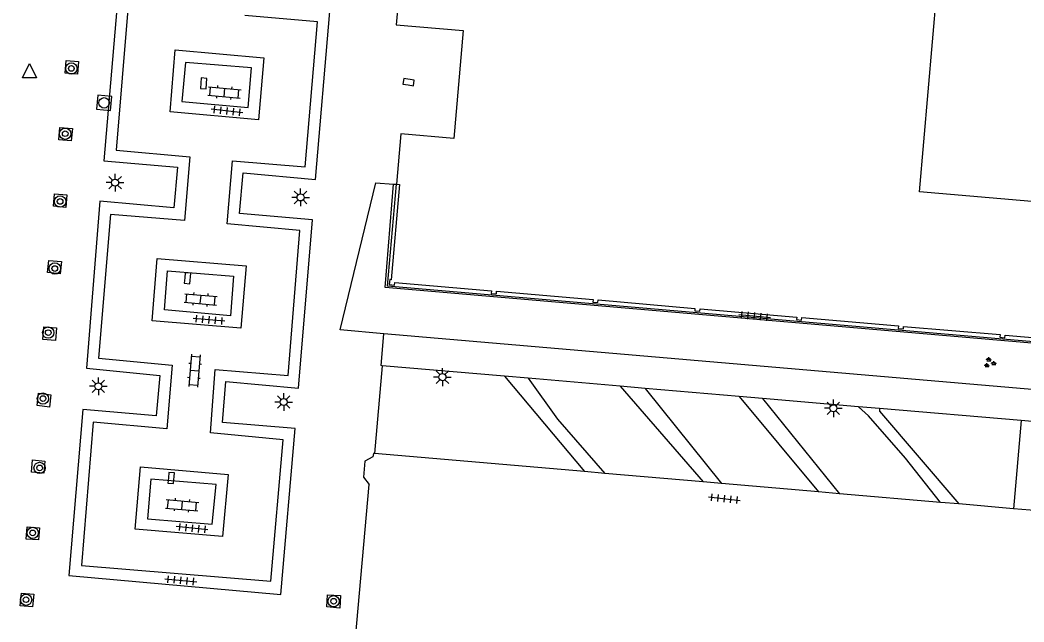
# Model space of a CAD drawing. Extents: x 131000 to 133014, y 396499 to 399001.
# Drawn here: x 132263.2 to 132334, y 397452 to 397494.5 of the extents above; entities that cross this region are included whole.
import ezdxf

# ---------------------------------------------------------------- set-up
doc = ezdxf.new("R2010")
doc.units = 0
for name, color, linetype in [('gg-afsc-hekwerk', 7, 'Continuous'), ('gg-bbg-gedigitaliseerde bebouwing', 7, 'Continuous'), ('gg-bbg-hoofdgebouw', 7, 'Continuous'), ('gg-bbg-onder overbouw', 7, 'Continuous'), ('gg-bbg-pand overbouw', 7, 'Continuous'), ('gg-knt-verharding', 7, 'Continuous'), ('gt-grn-groengrens', 7, 'Continuous'), ('gt-symb-boom', 7, 'Continuous'), ('gt-symb-groenvak', 7, 'Continuous'), ('gt-symb-klinker verharding', 7, 'Continuous'), ('gt-symb-kolk', 7, 'Continuous'), ('gt-symb-lichtmast', 7, 'Continuous'), ('gt-symb-rioolschacht', 7, 'Continuous'), ('gt-symb-tegel verharding', 7, 'Continuous'), ('gt-symb-waterafsluiter', 7, 'Continuous')]:
    doc.layers.add(name, color=color, linetype=linetype)

# ---------------------------------------------------------------- blocks, each defined once
blk = doc.blocks.new('gt0-GRVAK')
at = {"layer": 'gt-symb-groenvak'}
for p, q in [((-0.11, 0.189), (-0.228, 0.24)), ((-0.182, 0.153), (0.088, 0.153)), ((-0.091, 0.211), (-0.156, 0.322)), ((-0.047, 0.214), (-0.047, 0.393)), ((-0.004, 0.211), (0.061, 0.322)), ((0.015, 0.189), (0.133, 0.24)), ((0.262, -0.052), (0.197, 0.059)), ((0.305, -0.049), (0.305, 0.13)), ((0.349, -0.052), (0.414, 0.059)), ((-0.245, -0.228), (-0.363, -0.177)), ((-0.318, -0.264), (-0.047, -0.264)), ((-0.226, -0.206), (-0.291, -0.095)), ((-0.183, -0.203), (-0.183, -0.024)), ((-0.139, -0.206), (-0.074, -0.095)), ((-0.12, -0.228), (-0.002, -0.177)), ((0.243, -0.074), (0.125, -0.023)), ((0.17, -0.11), (0.441, -0.11)), ((0.368, -0.074), (0.486, -0.023))]:
    blk.add_line(p, q, dxfattribs=at)
blk = doc.blocks.new('gt0-TEG1')
at = {"layer": 'gt-symb-tegel verharding'}
for p, q in [((-1.125, 0), (1.125, 0)), ((-0.9, -0.25), (-0.9, 0.25)), ((-0.45, -0.25), (-0.45, 0.25)), ((0, -0.25), (0, 0.25)), ((0.45, -0.25), (0.45, 0.25)), ((0.9, -0.25), (0.9, 0.25))]:
    blk.add_line(p, q, dxfattribs=at)
blk = doc.blocks.new('gt0-LMAST')
at = {"layer": 'gt-symb-lichtmast'}
for p, q in [((-0.182, 0.173), (-0.447, 0.438)), ((-0.005, 0.246), (-0.005, 0.621)), ((0.172, 0.173), (0.437, 0.438)), ((-0.255, -0.004), (-0.63, -0.004)), ((-0.182, -0.181), (-0.447, -0.446)), ((-0.005, -0.254), (-0.005, -0.629)), ((0.437, -0.446), (0.172, -0.181)), ((0.245, -0.004), (0.62, -0.004))]:
    blk.add_line(p, q, dxfattribs=at)
blk.add_circle((-0.005, -0.004), 0.25, dxfattribs=at)
blk = doc.blocks.new('gt0-KOLK')
at = {"layer": 'gt-symb-kolk'}
blk.add_lwpolyline([(0, 0), (0.375, 0), (0.375, 0.4), (-0.375, 0.4), (-0.375, 0), (0, 0)], dxfattribs=at)
blk = doc.blocks.new('gt0-RS')
at = {"layer": 'gt-symb-rioolschacht'}
blk.add_lwpolyline([(-0.5, -0.5), (0.5, -0.5), (0.5, 0.5), (-0.5, 0.5)], close=True, dxfattribs=at)
blk.add_circle((0, 0), 0.375, dxfattribs=at)
blk = doc.blocks.new('gt0-KL1')
at = {"layer": 'gt-symb-klinker verharding'}
for p, q in [((-1.15, 0.3), (1.15, 0.3)), ((-1, -0.3), (-1, 0.3)), ((-0.5, 0.3), (-0.5, 0.45)), ((0, -0.3), (0, 0.3)), ((0.5, 0.3), (0.5, 0.45)), ((1, -0.3), (1, 0.3)), ((-1.15, -0.3), (1.15, -0.3)), ((-0.5, -0.45), (-0.5, -0.3)), ((0.5, -0.45), (0.5, -0.3))]:
    blk.add_line(p, q, dxfattribs=at)
blk = doc.blocks.new('gt0-BOOM')
at = {"layer": 'gt-symb-boom'}
for radius in [0.4, 0.2]:
    blk.add_circle((0, 0), radius, dxfattribs=at)
blk = doc.blocks.new('gt0-WAFSL')
at = {"layer": 'gt-symb-waterafsluiter'}
for p, q in [((-0.5, -0.333), (0, 0.667)), ((0, 0.667), (0.5, -0.333)), ((0.5, -0.333), (-0.5, -0.333))]:
    blk.add_line(p, q, dxfattribs=at)

msp = doc.modelspace()

# ---------------------------------------------------------------- linework, layer by layer
at = {"layer": 'gg-afsc-hekwerk'}
for p, q in [((132303.034, 397462.599), (132288.223, 397463.88)), ((132304.475, 397462.475), (132303.034, 397462.599)), ((132311.406, 397461.875), (132304.475, 397462.475)), ((132312.71, 397461.763), (132311.406, 397461.875)), ((132286.902, 397450.845), (132287.859, 397461.7)), ((132319.548, 397461.171), (132312.71, 397461.763)), ((132321.034, 397461.043), (132319.548, 397461.171)), ((132328.144, 397460.428), (132321.034, 397461.043)), ((132329.441, 397460.316), (132328.144, 397460.428)), ((132333.291, 397459.983), (132329.441, 397460.316)), ((132336.418, 397459.709), (132333.291, 397459.983))]:
    msp.add_line(p, q, dxfattribs=at)
msp.add_lwpolyline([(132288.223, 397463.88), (132288.156, 397463.886), (132288.126, 397463.653), (132287.541, 397463.348), (132287.455, 397462.201), (132287.859, 397461.7)], dxfattribs=at)
at = {"layer": 'gg-bbg-gedigitaliseerde bebouwing'}
msp.add_lwpolyline([(132348.917, 397500), (132356.733, 397499.328), (132355.062, 397479.9), (132326.666, 397482.342), (132328.185, 397500)], dxfattribs=at)
at = {"layer": 'gg-bbg-hoofdgebouw'}
msp.add_lwpolyline([(132295.048, 397500), (132294.841, 397497.631), (132290.109, 397498.061), (132289.764, 397494.127), (132294.494, 397493.726), (132293.837, 397486.107), (132290.091, 397486.43), (132289.775, 397482.879)], dxfattribs=at)
at = {"layer": 'gg-bbg-onder overbouw'}
msp.add_lwpolyline([(132289.775, 397482.879), (132289.994, 397482.858), (132289.42, 397476.144), (132289.31, 397476.154), (132289.276, 397475.8), (132289.647, 397475.766), (132289.664, 397475.955), (132296.486, 397475.358), (132296.47, 397475.179), (132296.831, 397475.155), (132296.843, 397475.335), (132303.65, 397474.743), (132303.634, 397474.564), (132303.994, 397474.533), (132304.009, 397474.712), (132310.828, 397474.12), (132310.812, 397473.941), (132311.178, 397473.914), (132311.191, 397474.094), (132318.009, 397473.503), (132317.993, 397473.324), (132318.35, 397473.298), (132318.363, 397473.478), (132325.184, 397472.88), (132325.168, 397472.701), (132325.527, 397472.671), (132325.542, 397472.85), (132332.352, 397472.267), (132332.336, 397472.088), (132332.693, 397472.051), (132332.712, 397472.23), (132339.53, 397471.648)], dxfattribs=at)
at = {"layer": 'gg-bbg-pand overbouw'}
msp.add_lwpolyline([(132383.614, 397474.795), (132383.019, 397467.602), (132289.147, 397475.691), (132289.775, 397482.879)], dxfattribs=at)
at = {"layer": 'gg-knt-verharding'}
for p, q in [((132289.579, 397482.894), (132289.775, 397482.879)), ((132288.77, 397470.071), (132288.223, 397463.88)), ((132297.39, 397469.33), (132288.77, 397470.071)), ((132299.073, 397469.185), (132297.39, 397469.33)), ((132305.563, 397468.627), (132299.073, 397469.185)), ((132307.324, 397468.476), (132305.563, 397468.627)), ((132313.942, 397467.907), (132307.324, 397468.476)), ((132315.605, 397467.764), (132313.942, 397467.907)), ((132322.353, 397467.183), (132315.605, 397467.764)), ((132323.835, 397467.056), (132322.353, 397467.183)), ((132333.835, 397466.196), (132323.835, 397467.056)), ((132333.835, 397466.196), (132333.291, 397459.983)), ((132336.962, 397465.927), (132333.835, 397466.196))]:
    msp.add_line(p, q, dxfattribs=at)
for points in [[(132270.147, 397496.382), (132269.141, 397484.534), (132274.333, 397484.093), (132274.074, 397481.214), (132268.863, 397481.678), (132267.922, 397469.91), (132273.102, 397469.382), (132272.849, 397466.541), (132267.677, 397466.986), (132266.689, 397455.278), (132281.625, 397453.936), (132282.651, 397465.651), (132277.521, 397466.07), (132277.75, 397468.95), (132282.883, 397468.481), (132283.854, 397480.361), (132278.715, 397480.807), (132278.964, 397483.676), (132284.066, 397483.211), (132285.078, 397495.067)], [(132270.856, 397495.502), (132270.016, 397485.291), (132275.206, 397484.809), (132274.835, 397480.325), (132269.623, 397480.74), (132268.777, 397470.606), (132273.968, 397470.113), (132273.601, 397465.615), (132268.397, 397466.089), (132267.577, 397455.984), (132280.923, 397454.869), (132281.789, 397464.853), (132276.67, 397465.341), (132277.007, 397469.803), (132282.138, 397469.38), (132282.974, 397479.623), (132277.852, 397480.087), (132278.227, 397484.538), (132283.353, 397484.1), (132284.209, 397494.343), (132279.093, 397494.777)], [(132273.814, 397487.979), (132274.169, 397492.374), (132280.441, 397491.798), (132280.047, 397487.431), (132273.814, 397487.979)], [(132266.414, 397490.723), (132266.491, 397491.604), (132267.362, 397491.535), (132267.283, 397490.645), (132266.414, 397490.723)], [(132274.905, 397491.478), (132274.655, 397488.712), (132279.326, 397488.302), (132279.559, 397491.094), (132274.905, 397491.478)], [(132265.979, 397486.012), (132266.056, 397486.893), (132266.927, 397486.824), (132266.848, 397485.934), (132265.979, 397486.012)], [(132288.895, 397472.312), (132285.821, 397472.607), (132288.32, 397482.986), (132289.579, 397482.894)], [(132383.808, 397474.775), (132383.173, 397467.467), (132288.975, 397475.595), (132289.579, 397482.894)], [(132265.588, 397481.332), (132265.668, 397482.196), (132266.548, 397482.142), (132266.471, 397481.24), (132265.588, 397481.332)], [(132265.182, 397476.651), (132265.28, 397477.508), (132266.17, 397477.433), (132266.075, 397476.549), (132265.182, 397476.651)], [(132272.545, 397473.245), (132272.915, 397477.632), (132279.185, 397477.118), (132278.801, 397472.72), (132272.545, 397473.245)], [(132273.422, 397474.011), (132273.631, 397476.773), (132278.302, 397476.387), (132278.07, 397473.583), (132273.422, 397474.011)], [(132383.808, 397474.775), (132385.12, 397474.634), (132385.497, 397464.023), (132288.895, 397472.312)], [(132264.848, 397471.917), (132264.905, 397472.806), (132265.807, 397472.738), (132265.736, 397471.857), (132264.848, 397471.917)], [(132288.77, 397470.071), (132288.698, 397470.077), (132288.895, 397472.312)], [(132264.437, 397467.26), (132264.53, 397468.137), (132265.42, 397468.026), (132265.316, 397467.149), (132264.437, 397467.26)], [(132264.056, 397462.57), (132264.126, 397463.433), (132264.996, 397463.336), (132264.918, 397462.48), (132264.056, 397462.57)], [(132271.368, 397458.535), (132271.727, 397462.934), (132277.923, 397462.4), (132277.52, 397458.012), (132271.368, 397458.535)], [(132272.465, 397462.058), (132272.227, 397459.273), (132276.779, 397458.888), (132277.061, 397461.687), (132272.465, 397462.058)], [(132263.669, 397457.842), (132263.735, 397458.71), (132264.612, 397458.644), (132264.529, 397457.777), (132263.669, 397457.842)], [(132263.241, 397453.138), (132263.331, 397454.027), (132264.204, 397453.956), (132264.117, 397453.05), (132263.241, 397453.138)], [(132285.847, 397453.857), (132285.779, 397452.975), (132284.866, 397453.052), (132284.928, 397453.905), (132285.847, 397453.857)]]:
    msp.add_lwpolyline(points, dxfattribs=at)
at = {"layer": 'gt-grn-groengrens'}
for p, q in [((132297.39, 397469.33), (132303.034, 397462.599)), ((132305.563, 397468.627), (132311.406, 397461.875)), ((132307.324, 397468.476), (132312.71, 397461.763)), ((132313.942, 397467.907), (132319.548, 397461.171)), ((132315.605, 397467.764), (132321.034, 397461.043))]:
    msp.add_line(p, q, dxfattribs=at)
for points in [[(132299.073, 397469.185), (132301.141, 397466.305), (132304.475, 397462.475)], [(132328.144, 397460.428), (132325.684, 397463.544), (132323.07, 397466.535), (132322.353, 397467.183)], [(132323.835, 397467.056), (132323.837, 397466.858), (132329.441, 397460.316)]]:
    msp.add_lwpolyline(points, dxfattribs=at)

# ---------------------------------------------------------------- block references
at = {"layer": 'gt-symb-boom'}
for p in [(132266.859, 397491.048), (132266.423, 397486.446), (132266.065, 397481.662), (132265.69, 397476.932), (132265.228, 397472.406), (132264.855, 397467.753), (132264.62, 397462.86), (132264.13, 397458.274), (132263.662, 397453.561), (132285.353, 397453.452)]:
    msp.add_blockref('gt0-BOOM', p, dxfattribs=at)
at = {"layer": 'gt-symb-groenvak'}
msp.add_blockref('gt0-GRVAK', (132331.604, 397470.275), dxfattribs=at)
at = {"layer": 'gt-symb-klinker verharding'}
for p, rotation in [((132277.649, 397489.352), -5.106241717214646), ((132275.974, 397474.755), -5.106241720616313), ((132275.538, 397469.726), -94.70180831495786), ((132274.669, 397460.227), -5.106241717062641)]:
    msp.add_blockref('gt0-KL1', p, dxfattribs=dict(at, rotation=rotation))
at = {"layer": 'gt-symb-kolk'}
for p, rotation in [((132275.992, 397490.005), -94.01217115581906), ((132290.609, 397489.885), -8.219209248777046), ((132274.85, 397476.265), -94.75888567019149), ((132273.699, 397462.169), -95.10624171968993)]:
    msp.add_blockref('gt0-KOLK', p, dxfattribs=dict(at, rotation=rotation))
at = {"layer": 'gt-symb-lichtmast'}
for p in [(132269.946, 397482.996), (132283.026, 397481.952), (132293.031, 397469.27), (132268.768, 397468.626), (132281.834, 397467.516), (132320.599, 397467.075)]:
    msp.add_blockref('gt0-LMAST', p, dxfattribs=at)
at = {"layer": 'gt-symb-rioolschacht', "rotation": 174.31791505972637}
msp.add_blockref('gt0-RS', (132269.166, 397488.619), dxfattribs=at)
at = {"layer": 'gt-symb-tegel verharding'}
for p, rotation in [((132277.826, 397488.05), 173.39396584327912), ((132315.035, 397473.577), -5.2203616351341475), ((132276.56, 397473.312), 175.00791883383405), ((132312.913, 397460.694), -6.200970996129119), ((132275.37, 397458.606), 174.37493990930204), ((132274.579, 397454.927), -5.1062417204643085)]:
    msp.add_blockref('gt0-TEG1', p, dxfattribs=dict(at, rotation=rotation))
at = {"layer": 'gt-symb-waterafsluiter'}
msp.add_blockref('gt0-WAFSL', (132263.905, 397490.721), dxfattribs=at)

doc.saveas('drawing.dxf')
